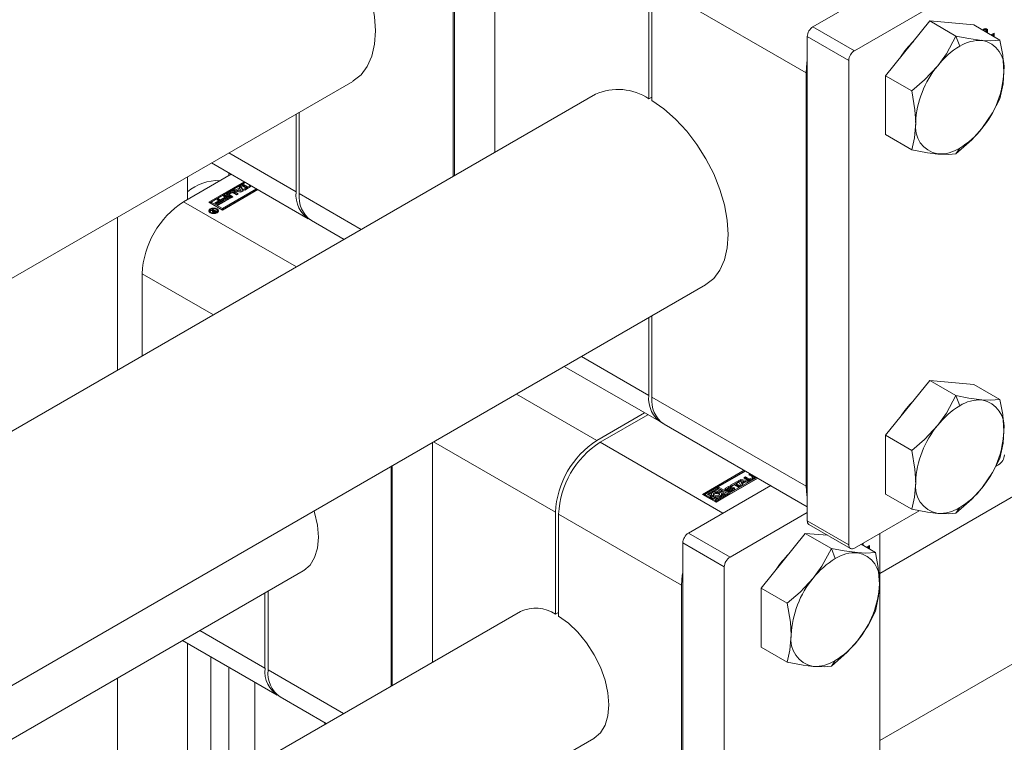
# Model space of a CAD drawing. Header units: millimetres. Extents: x 450 to 25135, y 150 to 17673.
# Tile 357 of 463: x 20342 to 20476, y 10955 to 11053. Entities that reach past the tile are written whole.
import ezdxf

# ---------------------------------------------------------------- set-up
doc = ezdxf.new("R2010")
doc.units = ezdxf.units.MM
doc.linetypes.add('SLD-Centrada-doble', pattern=[12.7, 6.35, -1.27, 1.27, -1.27, 1.27, -1.27])
doc.linetypes.add('SLD-Continua', pattern=[0])
doc.layers.add('COTAS', color=1, linetype='SLD-Continua')
doc.layers.add('OCULTA', color=8, linetype='SLD-Continua')

msp = doc.modelspace()

# ---------------------------------------------------------------- linework, layer by layer
at = {"color": 7, "linetype": 'SLD-Continua', "lineweight": 18, "ltscale": 30}
for p, q in [((20233.81, 10956.25), (20387.08, 11044.7)), ((20420.16, 11042.94), (20218.82, 10926.73)), ((20458.95, 10977.65), (20551.71, 11031.19)), ((20233.81, 10900.75), (20435.16, 11016.95)), ((20231.31, 10891.98), (20380.34, 10977.99)), ((20409.94, 10972.45), (20221.31, 10863.59)), ((20231.31, 10846.27), (20419.93, 10955.13))]:
    msp.add_line(p, q, dxfattribs=at)
at = {"layer": 'COTAS', "linetype": 'SLD-Continua', "lineweight": 18, "ltscale": 30}
for p, q in [((20400.97, 11079.44), (20400.97, 11031.86)), ((20400.79, 11031.76), (20400.79, 11073.63)), ((20406.45, 11035.02), (20406.45, 11070.36)), ((20469.49, 11063.49), (20449.83, 11052.14)), ((20475.14, 11060.22), (20455.49, 11048.88)), ((20427.45, 11042.31), (20427.45, 11058.24)), ((20427.87, 11058), (20427.87, 11042.07)), ((20465.74, 11052.93), (20459.73, 11045.45)), ((20465.74, 11052.93), (20469.3, 11050.87)), ((20471.75, 11052.39), (20465.74, 11052.93)), ((20471.75, 11052.39), (20475.31, 11050.33)), ((20473.17, 11051.71), (20473.06, 11051.64)), ((20473.28, 11051.82), (20473.18, 11051.85)), ((20473.42, 11051.74), (20473.28, 11051.82)), ((20473.3, 11051.5), (20473.43, 11051.67)), ((20473.36, 11051.58), (20473.43, 11051.54)), ((20473.43, 11051.54), (20473.36, 11051.46)), ((20473.43, 11051.67), (20473.43, 11051.54)), ((20449.05, 11050.8), (20449.05, 10984.81)), ((20474.09, 11051.04), (20474.51, 11051.28)), ((20474.19, 11051.06), (20474.12, 11051.02)), ((20474.19, 11051.06), (20474.33, 11050.98)), ((20474.33, 11050.98), (20474.27, 11050.94)), ((20474.33, 11050.9), (20474.33, 11050.98)), ((20474.37, 11050.88), (20474.37, 11051.2)), ((20474.51, 11051.28), (20474.51, 11050.8)), ((20454.71, 10981.55), (20454.71, 11047.53)), ((20448.88, 10989.53), (20448.88, 11045.88)), ((20459.73, 11045.45), (20463.29, 11043.4)), ((20459.73, 11045.45), (20459.73, 11037.44)), ((20427.45, 11042.31), (20427.87, 11042.56)), ((20379.37, 11029.64), (20379.37, 11040.25)), ((20379.79, 11040.5), (20379.79, 11029.4)), ((20459.73, 11037.44), (20463.29, 11035.38)), ((20367.83, 11033.6), (20381.02, 11025.98)), ((20370.52, 11032.04), (20364.02, 11028.29)), ((20364.55, 11031.71), (20364.55, 11028.6)), ((20370.21, 11032.22), (20370.21, 11031.86)), ((20367.45, 11028.23), (20372.29, 11031.02)), ((20372.43, 11030.94), (20367.59, 11028.15)), ((20372.47, 11030.92), (20367.8, 11028.23)), ((20369.31, 11027.36), (20373.97, 11030.05)), ((20369.31, 11027.2), (20374.11, 11029.97)), ((20371.16, 11029.91), (20371.64, 11030.19)), ((20371.16, 11029.75), (20371.64, 11030.03)), ((20371.72, 11030.05), (20371.4, 11029.87)), ((20371.59, 11030.3), (20371.84, 11030.45)), ((20371.64, 11030.19), (20371.59, 11030.3)), ((20371.64, 11030.17), (20371.84, 11030.28)), ((20371.64, 11030.03), (20371.64, 11030.19)), ((20371.85, 11029.79), (20371.72, 11030.05)), ((20371.84, 11030.45), (20372.18, 11029.8)), ((20371.84, 11030.28), (20371.84, 11030.45)), ((20371.84, 11030.28), (20372.12, 11029.76)), ((20371.94, 11030.5), (20372.18, 11030.64)), ((20372.49, 11030.18), (20371.94, 11030.5)), ((20372.08, 11030.42), (20372.18, 11030.48)), ((20372.17, 11030), (20372.49, 11030.18)), ((20372.35, 11029.89), (20372.17, 11030)), ((20372.18, 11030.64), (20372.73, 11030.32)), ((20372.18, 11030.48), (20372.18, 11030.64)), ((20372.18, 11030.48), (20372.73, 11030.16)), ((20372.31, 11029.91), (20372.49, 11030.02)), ((20373.23, 11030.4), (20372.35, 11029.89)), ((20372.49, 11030.02), (20372.49, 11030.18)), ((20372.73, 11030.32), (20373.06, 11030.51)), ((20372.73, 11030.16), (20373.06, 11030.34)), ((20372.73, 11030.16), (20372.73, 11030.32)), ((20373.04, 11030.57), (20373.06, 11030.58)), ((20373.06, 11030.51), (20373.23, 11030.4)), ((20373.06, 11030.34), (20373.06, 11030.51)), ((20373.06, 11030.34), (20373.09, 11030.32)), ((20368.58, 11028.56), (20368.82, 11028.7)), ((20368.82, 11028.7), (20369.55, 11028.28)), ((20368.82, 11028.54), (20368.82, 11028.7)), ((20369.16, 11028.61), (20369.7, 11028.92)), ((20369.34, 11028.51), (20369.16, 11028.61)), ((20374.15, 11029.95), (20369.31, 11027.16)), ((20369.31, 11028.53), (20369.7, 11028.76)), ((20369.88, 11028.82), (20369.34, 11028.51)), ((20369.44, 11028.42), (20370, 11028.75)), ((20369.45, 11029.07), (20369.69, 11029.2)), ((20369.7, 11028.92), (20369.45, 11029.07)), ((20369.59, 11028.98), (20369.69, 11029.04)), ((20370.42, 11028.78), (20369.62, 11028.32)), ((20369.69, 11029.2), (20370.42, 11028.78)), ((20369.69, 11029.04), (20369.69, 11029.2)), ((20369.69, 11029.04), (20370.28, 11028.7)), ((20369.7, 11028.76), (20369.7, 11028.92)), ((20370, 11028.75), (20369.88, 11028.82)), ((20369.97, 11029.39), (20370.48, 11029.69)), ((20369.97, 11029.23), (20370.48, 11029.52)), ((20370.5, 11028.83), (20369.97, 11029.13)), ((20370, 11028.58), (20370, 11028.75)), ((20370.21, 11029.3), (20370.21, 11029.13)), ((20370.58, 11029.53), (20370.24, 11029.34)), ((20370.24, 11029.26), (20370.74, 11028.97)), ((20370.24, 11029.09), (20370.6, 11028.88)), ((20370.74, 11028.97), (20370.5, 11028.83)), ((20370.72, 11029.8), (20370.97, 11029.94)), ((20371.84, 11029.6), (20370.72, 11029.8)), ((20371.22, 11029.24), (20370.72, 11029.53)), ((20370.93, 11029.69), (20371.46, 11029.38)), ((20370.93, 11029.52), (20371.32, 11029.3)), ((20370.94, 11029.76), (20370.97, 11029.78)), ((20370.97, 11029.94), (20371.16, 11029.91)), ((20370.97, 11029.78), (20370.97, 11029.94)), ((20370.97, 11029.78), (20371.16, 11029.75)), ((20371.16, 11029.75), (20371.16, 11029.91)), ((20371.46, 11029.38), (20371.22, 11029.24)), ((20371.4, 11029.7), (20371.4, 11029.87)), ((20371.4, 11029.87), (20371.85, 11029.79)), ((20371.4, 11029.7), (20371.85, 11029.63)), ((20372.18, 11029.8), (20371.84, 11029.6)), ((20371.85, 11029.63), (20371.85, 11029.79)), ((20369.31, 11027.16), (20367.45, 11028.23)), ((20367.8, 11028.23), (20369.31, 11027.36)), ((20367.8, 11028.06), (20367.8, 11028.23)), ((20367.8, 11028.06), (20369.31, 11027.2)), ((20367.9, 11027.24), (20368, 11027.3)), ((20368, 11027.3), (20368.51, 11027)), ((20368, 11027.18), (20368, 11027.3)), ((20368.29, 11028.11), (20368.83, 11028.42)), ((20368.47, 11028.01), (20368.29, 11028.11)), ((20368.44, 11028.03), (20368.83, 11028.26)), ((20369.01, 11028.32), (20368.47, 11028.01)), ((20368.57, 11027.92), (20369.13, 11028.24)), ((20368.75, 11027.82), (20368.57, 11027.92)), ((20368.83, 11028.42), (20368.58, 11028.56)), ((20368.71, 11027.84), (20369.13, 11028.08)), ((20368.72, 11028.48), (20368.82, 11028.54)), ((20369.55, 11028.28), (20368.75, 11027.82)), ((20368.82, 11028.54), (20369.41, 11028.2)), ((20368.83, 11028.26), (20368.83, 11028.42)), ((20369.13, 11028.24), (20369.01, 11028.32)), ((20369.13, 11028.08), (20369.13, 11028.24)), ((20369.31, 11027.36), (20369.31, 11027.2)), ((20369.62, 11028.32), (20369.44, 11028.42)), ((20369.58, 11028.34), (20370, 11028.58)), ((20355.01, 11026.2), (20355.01, 11005.33)), ((20367.6, 11027.06), (20367.6, 11026.9)), ((20367.6, 11026.9), (20367.63, 11026.8)), ((20367.65, 11027.1), (20367.77, 11027.16)), ((20367.97, 11027.06), (20367.65, 11027.1)), ((20367.77, 11027.16), (20368.14, 11027.1)), ((20367.77, 11027.08), (20367.77, 11027.16)), ((20368.14, 11027.1), (20367.9, 11027.24)), ((20367.97, 11026.92), (20367.97, 11027.06)), ((20367.97, 11026.97), (20368.07, 11026.95)), ((20368.07, 11027), (20368.07, 11026.87)), ((20368.1, 11026.87), (20368.1, 11026.96)), ((20368.14, 11027.08), (20368.14, 11027.1)), ((20368.16, 11027.09), (20368.14, 11027.08)), ((20368.33, 11027), (20368.16, 11027.09)), ((20368.2, 11026.86), (20368.2, 11026.94)), ((20368.26, 11026.96), (20368.28, 11026.97)), ((20368.28, 11026.97), (20368.29, 11026.97)), ((20368.28, 11026.88), (20368.28, 11026.97)), ((20368.29, 11026.97), (20368.33, 11027)), ((20368.29, 11026.88), (20368.29, 11026.97)), ((20368.33, 11026.9), (20368.33, 11027)), ((20368.33, 11026.95), (20368.37, 11026.92)), ((20368.51, 11027), (20368.34, 11026.91)), ((20368.59, 11026.8), (20368.62, 11026.9)), ((20368.62, 11026.9), (20368.62, 11027.06)), ((20381.45, 11025.74), (20385.9, 11023.16)), ((20358.37, 11007.27), (20358.37, 11018.49)), ((20427.45, 11001.89), (20427.45, 11012.5)), ((20427.87, 11012.75), (20427.87, 11001.65)), ((20415.91, 11005.85), (20429.11, 10998.23)), ((20465.74, 11003.93), (20459.73, 10996.46)), ((20465.74, 11003.93), (20469.3, 11001.88)), ((20471.75, 11003.39), (20465.74, 11003.93)), ((20471.75, 11003.39), (20475.31, 11001.34)), ((20420.38, 10995.76), (20426.88, 10999.52)), ((20427.3, 10999.27), (20420.8, 10995.52)), ((20429.53, 10997.98), (20449.05, 10986.72)), ((20459.73, 10996.46), (20463.29, 10994.4)), ((20459.73, 10996.46), (20459.73, 10988.44)), ((20397.96, 10965.54), (20397.96, 10995.49)), ((20475.14, 10992.44), (20474.73, 10992.2)), ((20392.31, 10962.28), (20392.31, 10992.22)), ((20392.48, 10992.32), (20392.48, 10962.38)), ((20434.75, 10988.41), (20440.44, 10991.69)), ((20440.58, 10991.61), (20434.89, 10988.33)), ((20440.61, 10991.59), (20436.9, 10989.45)), ((20441.1, 10991.09), (20441.29, 10991.2)), ((20441.6, 10990.8), (20441.1, 10991.09)), ((20441.24, 10991.01), (20441.34, 10991.06)), ((20441.34, 10991.06), (20441.34, 10991.17)), ((20441.34, 10991.06), (20441.86, 10990.76)), ((20442.3, 10990.62), (20436.61, 10987.34)), ((20438.41, 10988.58), (20442.12, 10990.72)), ((20438.41, 10988.41), (20442.26, 10990.64)), ((20438.6, 10989.65), (20439.49, 10990.16)), ((20438.74, 10989.57), (20439.49, 10990)), ((20439.11, 10989.73), (20438.78, 10989.55)), ((20439.66, 10989.41), (20439.11, 10989.73)), ((20439.67, 10990.06), (20439.35, 10989.87)), ((20439.35, 10989.87), (20439.9, 10989.55)), ((20439.35, 10989.71), (20439.35, 10989.87)), ((20439.35, 10989.71), (20439.76, 10989.47)), ((20439.49, 10990.16), (20439.67, 10990.06)), ((20439.49, 10990), (20439.49, 10990.16)), ((20439.49, 10990), (20439.53, 10989.98)), ((20439.65, 10990.25), (20440, 10990.45)), ((20440, 10989.61), (20439.65, 10990.25)), ((20439.72, 10990.13), (20440, 10990.29)), ((20440.43, 10990.19), (20439.99, 10990.26)), ((20439.99, 10990.26), (20440.12, 10990)), ((20439.99, 10990.1), (20439.99, 10990.26)), ((20439.99, 10990.1), (20440.12, 10989.84)), ((20440, 10990.45), (20441.12, 10990.26)), ((20440, 10990.29), (20440, 10990.45)), ((20440, 10990.29), (20440.9, 10990.13)), ((20440.25, 10989.75), (20440, 10989.61)), ((20440.12, 10990), (20440.43, 10990.19)), ((20440.12, 10989.84), (20440.43, 10990.02)), ((20440.12, 10989.84), (20440.12, 10990)), ((20440.68, 10990.14), (20440.19, 10989.86)), ((20440.19, 10989.86), (20440.25, 10989.75)), ((20440.19, 10989.72), (20440.19, 10989.86)), ((20440.38, 10990.67), (20440.62, 10990.81)), ((20440.9, 10990.37), (20440.38, 10990.67)), ((20440.43, 10990.02), (20440.43, 10990.19)), ((20440.52, 10990.59), (20440.62, 10990.65)), ((20440.62, 10990.81), (20441.12, 10990.52)), ((20440.62, 10990.65), (20440.62, 10990.81)), ((20440.62, 10990.65), (20441.12, 10990.36)), ((20440.86, 10990.11), (20440.68, 10990.14)), ((20441.12, 10990.26), (20440.86, 10990.11)), ((20441.26, 10990.52), (20441.6, 10990.71)), ((20441.26, 10990.36), (20441.6, 10990.55)), ((20441.86, 10990.66), (20441.36, 10990.37)), ((20441.63, 10990.59), (20441.63, 10990.76)), ((20444.06, 10989.6), (20432.86, 10983.13)), ((20436.61, 10987.34), (20434.75, 10988.41)), ((20436.73, 10989.35), (20435.1, 10988.41)), ((20435.1, 10988.24), (20435.1, 10988.41)), ((20435.1, 10988.41), (20435.77, 10988.02)), ((20435.45, 10988.41), (20436.9, 10989.25)), ((20435.77, 10988.23), (20435.45, 10988.41)), ((20435.59, 10988.33), (20436.04, 10988.58)), ((20436.01, 10988.36), (20435.77, 10988.23)), ((20435.99, 10988.44), (20435.99, 10988.36)), ((20436.42, 10988.81), (20436.9, 10989.08)), ((20437.88, 10988.48), (20436.43, 10987.64)), ((20436.61, 10987.54), (20438.23, 10988.48)), ((20436.9, 10989.25), (20436.73, 10989.35)), ((20437.22, 10989.06), (20436.8, 10988.82)), ((20436.87, 10988.66), (20437.39, 10988.96)), ((20436.87, 10988.5), (20437.39, 10988.8)), ((20436.87, 10988.5), (20436.87, 10988.66)), ((20436.9, 10989.45), (20438.41, 10988.58)), ((20436.9, 10989.28), (20436.9, 10989.45)), ((20436.9, 10989.28), (20438.41, 10988.41)), ((20436.9, 10989.08), (20436.9, 10989.25)), ((20437.57, 10988.86), (20437.04, 10988.56)), ((20437.04, 10988.39), (20437.04, 10988.56)), ((20437.04, 10988.39), (20437.07, 10988.36)), ((20437.39, 10988.96), (20437.22, 10989.06)), ((20437.33, 10988.52), (20437.57, 10988.66)), ((20437.34, 10988.37), (20437.57, 10988.5)), ((20437.34, 10988.28), (20437.34, 10988.44)), ((20437.39, 10988.8), (20437.39, 10988.96)), ((20437.56, 10985.85), (20444.06, 10989.6)), ((20438.23, 10988.48), (20437.57, 10988.86)), ((20437.57, 10988.66), (20437.88, 10988.48)), ((20437.57, 10988.5), (20437.57, 10988.66)), ((20437.57, 10988.5), (20437.74, 10988.4)), ((20437.88, 10989.24), (20438.32, 10989.49)), ((20437.88, 10989.07), (20438.32, 10989.32)), ((20438.06, 10989.09), (20438.06, 10988.92)), ((20438.07, 10988.92), (20438.07, 10989.07)), ((20438.48, 10989.36), (20438.11, 10989.14)), ((20438.11, 10988.91), (20438.11, 10989.06)), ((20438.17, 10988.81), (20438.35, 10988.91)), ((20438.2, 10989.09), (20438.63, 10989.32)), ((20438.2, 10988.92), (20438.63, 10989.16)), ((20438.23, 10988.31), (20438.23, 10988.48)), ((20438.77, 10989.2), (20438.35, 10988.97)), ((20438.35, 10988.91), (20438.36, 10988.91)), ((20438.35, 10988.75), (20438.35, 10988.91)), ((20438.36, 10988.75), (20438.36, 10988.91)), ((20438.38, 10988.75), (20438.38, 10988.9)), ((20438.41, 10988.58), (20438.41, 10988.41)), ((20438.48, 10988.93), (20438.86, 10989.14)), ((20438.48, 10988.76), (20438.86, 10988.98)), ((20438.78, 10989.55), (20438.6, 10989.65)), ((20438.79, 10989.48), (20438.61, 10989.38)), ((20439.08, 10989.05), (20438.64, 10988.8)), ((20438.9, 10989.03), (20438.9, 10989.2)), ((20438.9, 10989.01), (20438.9, 10989.17)), ((20439.9, 10989.55), (20439.66, 10989.41)), ((20459.73, 10988.44), (20463.29, 10986.38)), ((20435.1, 10988.24), (20435.77, 10987.86)), ((20435.77, 10988.02), (20436.29, 10988.33)), ((20435.77, 10987.86), (20436.29, 10988.16)), ((20435.77, 10987.86), (20435.77, 10988.02)), ((20436.47, 10988.23), (20435.94, 10987.92)), ((20435.94, 10987.92), (20436.12, 10987.82)), ((20435.94, 10987.76), (20435.94, 10987.92)), ((20435.94, 10987.76), (20436.12, 10987.66)), ((20436.12, 10987.82), (20436.53, 10988.06)), ((20436.12, 10987.66), (20436.53, 10987.9)), ((20436.12, 10987.66), (20436.12, 10987.82)), ((20436.29, 10988.16), (20436.29, 10988.33)), ((20436.43, 10987.64), (20436.61, 10987.54)), ((20436.43, 10987.48), (20436.43, 10987.64)), ((20436.43, 10987.48), (20436.61, 10987.37)), ((20436.53, 10987.9), (20436.53, 10988.06)), ((20436.61, 10987.37), (20438.23, 10988.31)), ((20436.61, 10987.37), (20436.61, 10987.54)), ((20414.72, 10972.08), (20414.72, 10985.97)), ((20415.15, 10985.72), (20415.15, 10971.83)), ((20449.05, 10985.95), (20438.52, 10979.87)), ((20464.31, 10986.19), (20455.49, 10981.1)), ((20448.77, 10983.1), (20442.76, 10975.63)), ((20448.77, 10983.1), (20452.33, 10981.05)), ((20451.85, 10982.83), (20448.77, 10983.1)), ((20449.28, 10984.31), (20454.94, 10981.04)), ((20458.95, 10935.4), (20458.95, 10983.1)), ((20432.08, 10981.79), (20432.08, 10926.42)), ((20456.4, 10981.63), (20458.34, 10980.51)), ((20457.12, 10981.21), (20457.54, 10981.45)), ((20457.22, 10981.23), (20457.15, 10981.19)), ((20457.22, 10981.23), (20457.36, 10981.15)), ((20457.36, 10981.15), (20457.3, 10981.11)), ((20457.36, 10981.07), (20457.36, 10981.15)), ((20457.4, 10981.05), (20457.4, 10981.37)), ((20457.54, 10981.45), (20457.54, 10980.97)), ((20437.74, 10923.15), (20437.74, 10978.52)), ((20375.12, 10964.72), (20375.12, 10974.98)), ((20375.55, 10975.22), (20375.55, 10964.48)), ((20431.9, 10931.95), (20431.9, 10976.05)), ((20442.76, 10975.63), (20446.32, 10973.57)), ((20442.76, 10975.63), (20442.76, 10967.61)), ((20414.72, 10972.08), (20415.15, 10972.32)), ((20363.89, 10968.5), (20376.78, 10961.06)), ((20364.55, 10968.11), (20364.55, 10946.26)), ((20442.76, 10967.61), (20446.32, 10965.55)), ((20367.74, 10966.28), (20367.74, 10948.1)), ((20370.21, 10964.85), (20370.21, 10949.53)), ((20355.01, 10963.37), (20355.01, 10940.75)), ((20373.75, 10962.81), (20373.75, 10951.57)), ((20377.21, 10960.81), (20383.48, 10957.19)), ((20383.29, 10957.3), (20383.29, 10957.08))]:
    msp.add_line(p, q, dxfattribs=at)
at = {"layer": 'COTAS', "linetype": 'SLD-Centrada-doble', "lineweight": 18, "ltscale": 30}
for p, q in [((20448.88, 11045.88), (20427.87, 11058)), ((20455.49, 11048.88), (20449.83, 11052.14)), ((20473.07, 11051.77), (20473.17, 11051.71)), ((20454.71, 11047.53), (20449.05, 11050.8)), ((20469.84, 11049.49), (20469.3, 11050.87)), ((20469.3, 11034.84), (20469.84, 11035.61)), ((20370.17, 11034.95), (20379.37, 11029.64)), ((20369.97, 11029.23), (20369.97, 11029.39)), ((20370.24, 11029.09), (20370.24, 11029.26)), ((20370.48, 11029.52), (20370.48, 11029.69)), ((20370.93, 11029.52), (20370.93, 11029.69)), ((20388.25, 11024.52), (20379.79, 11029.4)), ((20364.02, 11028.29), (20379.4, 11019.41)), ((20368.58, 11027.18), (20368.58, 11027.33)), ((20367.75, 11026.74), (20367.75, 11026.85)), ((20368.1, 11026.87), (20368.1, 11026.96)), ((20368.13, 11026.86), (20368.13, 11026.95)), ((20368.26, 11026.88), (20368.26, 11026.96)), ((20358.37, 11018.49), (20368.09, 11012.88)), ((20418.26, 11007.2), (20427.45, 11001.89)), ((20409.41, 11002.09), (20420.38, 10995.76)), ((20469.84, 11000.49), (20469.3, 11001.88)), ((20448.88, 10989.53), (20427.87, 11001.65)), ((20398.09, 10995.56), (20414.72, 10985.97)), ((20437.56, 10985.85), (20420.8, 10995.52)), ((20441.12, 10990.36), (20441.12, 10990.52)), ((20441.26, 10990.36), (20441.26, 10990.52)), ((20441.6, 10990.55), (20441.6, 10990.71)), ((20441.86, 10990.76), (20441.86, 10990.87)), ((20437.88, 10989.07), (20437.88, 10989.24)), ((20438.08, 10988.92), (20438.08, 10989.07)), ((20438.14, 10988.92), (20438.14, 10989.07)), ((20438.18, 10988.92), (20438.18, 10989.08)), ((20438.2, 10988.92), (20438.2, 10989.09)), ((20438.32, 10989.32), (20438.32, 10989.49)), ((20438.41, 10988.74), (20438.41, 10988.9)), ((20438.45, 10988.75), (20438.45, 10988.91)), ((20438.48, 10988.76), (20438.48, 10988.93)), ((20438.63, 10989.16), (20438.63, 10989.32)), ((20438.78, 10989.49), (20438.78, 10989.47)), ((20438.86, 10988.98), (20438.86, 10989.14)), ((20439.08, 10989.32), (20439.08, 10989.15)), ((20431.9, 10976.05), (20415.15, 10985.72)), ((20469.3, 10985.84), (20469.84, 10986.61)), ((20454.71, 10981.55), (20449.05, 10984.81)), ((20438.52, 10979.87), (20432.86, 10983.13)), ((20437.74, 10978.52), (20432.08, 10981.79)), ((20452.87, 10979.66), (20452.33, 10981.05)), ((20366.24, 10969.85), (20375.12, 10964.72)), ((20452.33, 10965.01), (20452.87, 10965.78)), ((20385.83, 10958.54), (20375.55, 10964.48))]:
    msp.add_line(p, q, dxfattribs=at)
at = {"layer": 'COTAS', "linetype": 'SLD-Continua', "lineweight": 18, "ltscale": 30, "flags": 128}
for points in [[(20379.79, 11069.82), (20381.43, 11068.69), (20383.02, 11067.3), (20384.53, 11065.68), (20385.92, 11063.86), (20387.15, 11061.9), (20388.21, 11059.84), (20389.06, 11057.72), (20389.68, 11055.61), (20390.06, 11053.54), (20390.19, 11051.57), (20390.06, 11049.76), (20389.68, 11048.13), (20389.06, 11046.73), (20388.21, 11045.59), (20387.15, 11044.75), (20387.08, 11044.7)], [(20472.98, 11051.68), (20472.99, 11051.69), (20473.17, 11051.84)], [(20473.17, 11051.84), (20473.35, 11051.9), (20473.5, 11051.87), (20473.6, 11051.75), (20473.64, 11051.57), (20473.6, 11051.34), (20473.6, 11051.33)], [(20473.51, 11051.37), (20473.53, 11051.51), (20473.5, 11051.65), (20473.42, 11051.74), (20473.31, 11051.76), (20473.17, 11051.71)], [(20473.42, 11051.9), (20473.46, 11051.83), (20473.49, 11051.67)], [(20469.3, 11050.87), (20468.01, 11048.47), (20466.84, 11046.83)], [(20472.85, 11050.29), (20471.06, 11050.54), (20469.3, 11050.87)], [(20475.31, 11050.33), (20474.02, 11050.24), (20472.85, 11050.29)], [(20475.85, 11046.02), (20475.69, 11048.28), (20475.31, 11050.33)], [(20448.88, 11045.88), (20448.98, 11047.21), (20449.05, 11047.6)], [(20466.84, 11046.83), (20465.05, 11044.9), (20463.29, 11043.4)], [(20475.31, 11042.32), (20475.75, 11044.38), (20475.85, 11046.02)], [(20463.29, 11043.4), (20463.73, 11040.83), (20463.83, 11039.08)], [(20427.87, 11042.07), (20429.51, 11040.94), (20431.1, 11039.55), (20432.61, 11037.93), (20434, 11036.11), (20435.24, 11034.15), (20436.29, 11032.08), (20437.14, 11029.97), (20437.76, 11027.85), (20438.14, 11025.79), (20438.27, 11023.82), (20438.14, 11022.01), (20437.76, 11020.38), (20437.14, 11018.98), (20436.29, 11017.84), (20435.24, 11017), (20435.16, 11016.95)], [(20472.85, 11038.27), (20474.31, 11040.39), (20475.31, 11042.32)], [(20463.83, 11039.08), (20463.67, 11037.01), (20463.29, 11035.38)], [(20469.3, 11034.84), (20471.47, 11036.75), (20472.85, 11038.27)], [(20463.29, 11035.38), (20465.46, 11034.98), (20466.84, 11034.8)], [(20466.84, 11034.8), (20468.3, 11034.75), (20469.3, 11034.84)], [(20372.76, 11030.74), (20372.72, 11030.76), (20372.69, 11030.79)], [(20372.85, 11030.7), (20372.81, 11030.71), (20372.76, 11030.74)], [(20373.14, 11030.53), (20373.11, 11030.54), (20373.06, 11030.57)], [(20369.97, 11029.23), (20369.93, 11029.2), (20369.91, 11029.18)], [(20367.64, 11026.79), (20367.5, 11026.91), (20367.45, 11027.06), (20367.5, 11027.21), (20367.64, 11027.33), (20367.86, 11027.41), (20368.11, 11027.44), (20368.36, 11027.41), (20368.58, 11027.33)], [(20368.47, 11027.27), (20368.31, 11027.33), (20368.11, 11027.36), (20367.91, 11027.33), (20367.75, 11027.27), (20367.64, 11027.17), (20367.6, 11027.06), (20367.64, 11026.95), (20367.75, 11026.85)], [(20368.58, 11027.33), (20368.72, 11027.21), (20368.77, 11027.06), (20368.72, 11026.91), (20368.58, 11026.79), (20368.36, 11026.71), (20368.11, 11026.68), (20367.86, 11026.71), (20367.64, 11026.79)], [(20367.75, 11026.85), (20367.91, 11026.79), (20368.11, 11026.77), (20368.31, 11026.79), (20368.47, 11026.85), (20368.58, 11026.95), (20368.62, 11027.06), (20368.58, 11027.17), (20368.47, 11027.27)], [(20367.46, 11026.98), (20367.5, 11027.04), (20367.63, 11027.16)], [(20368.59, 11027.16), (20368.72, 11027.04), (20368.76, 11026.98)], [(20469.3, 11001.88), (20468.01, 10999.47), (20466.84, 10997.83)], [(20472.85, 11001.3), (20471.06, 11001.54), (20469.3, 11001.88)], [(20475.31, 11001.34), (20474.02, 11001.24), (20472.85, 11001.3)], [(20475.85, 10997.02), (20475.69, 10999.28), (20475.31, 11001.34)], [(20466.84, 10997.83), (20465.05, 10995.9), (20463.29, 10994.4)], [(20475.31, 10993.32), (20475.75, 10995.38), (20475.85, 10997.02)], [(20463.29, 10994.4), (20463.73, 10991.84), (20463.83, 10990.08)], [(20472.85, 10989.27), (20474.31, 10991.39), (20475.31, 10993.32)], [(20441.92, 10990.71), (20441.9, 10990.73), (20441.86, 10990.76)], [(20463.83, 10990.08), (20463.67, 10988.01), (20463.29, 10986.38)], [(20436.8, 10988.82), (20436.64, 10988.83), (20436.47, 10988.82), (20436.32, 10988.78), (20436.19, 10988.72), (20436.09, 10988.64), (20436.02, 10988.55), (20435.99, 10988.46), (20436.01, 10988.36)], [(20436.29, 10988.33), (20436.25, 10988.4), (20436.25, 10988.48), (20436.29, 10988.55), (20436.37, 10988.62), (20436.48, 10988.66), (20436.6, 10988.68), (20436.74, 10988.68), (20436.87, 10988.66)], [(20437.04, 10988.56), (20437.09, 10988.48), (20437.09, 10988.41), (20437.05, 10988.33), (20436.97, 10988.27), (20436.86, 10988.22), (20436.73, 10988.2), (20436.6, 10988.2), (20436.47, 10988.23)], [(20436.53, 10988.06), (20436.7, 10988.05), (20436.86, 10988.07), (20437.01, 10988.11), (20437.14, 10988.17), (20437.25, 10988.24), (20437.31, 10988.33), (20437.34, 10988.42), (20437.33, 10988.52)], [(20437.88, 10989.07), (20437.84, 10989.04), (20437.82, 10989.02)], [(20438.44, 10988.74), (20438.44, 10988.75), (20438.45, 10988.75)], [(20439.14, 10989.1), (20439.12, 10989.13), (20439.08, 10989.15)], [(20449.05, 10988.01), (20448.98, 10988.32), (20448.88, 10989.53)], [(20469.3, 10985.84), (20471.47, 10987.75), (20472.85, 10989.27)], [(20381.82, 10986.17), (20381.89, 10985.93), (20382.28, 10984.2), (20382.41, 10982.57), (20382.28, 10981.08), (20381.89, 10979.8), (20381.26, 10978.77), (20380.41, 10978.03), (20380.34, 10977.99)], [(20463.29, 10986.38), (20465.46, 10985.98), (20466.84, 10985.8)], [(20466.84, 10985.8), (20468.3, 10985.75), (20469.3, 10985.84)], [(20456.54, 10981.55), (20456.56, 10981.68), (20456.56, 10981.72)], [(20452.33, 10981.05), (20451.03, 10978.64), (20449.87, 10977)], [(20455.88, 10980.47), (20454.09, 10980.71), (20452.33, 10981.05)], [(20458.34, 10980.51), (20457.05, 10980.41), (20455.88, 10980.47)], [(20458.88, 10976.19), (20458.72, 10978.45), (20458.34, 10980.51)], [(20431.9, 10976.05), (20432.01, 10977.39), (20432.08, 10977.77)], [(20449.87, 10977), (20448.07, 10975.07), (20446.32, 10973.57)], [(20458.34, 10972.49), (20458.78, 10974.55), (20458.88, 10976.19)], [(20446.32, 10973.57), (20446.76, 10971.01), (20446.86, 10969.25)], [(20455.88, 10968.44), (20457.34, 10970.56), (20458.34, 10972.49)], [(20415.15, 10971.83), (20416.5, 10970.86), (20417.79, 10969.62), (20418.97, 10968.17), (20420.01, 10966.55), (20420.86, 10964.84), (20421.49, 10963.08), (20421.87, 10961.35), (20422.01, 10959.71), (20421.87, 10958.22), (20421.49, 10956.94), (20420.86, 10955.91), (20420.01, 10955.18), (20419.93, 10955.13)], [(20446.86, 10969.25), (20446.69, 10967.18), (20446.32, 10965.55)], [(20452.33, 10965.01), (20454.5, 10966.92), (20455.88, 10968.44)], [(20446.32, 10965.55), (20448.49, 10965.15), (20449.87, 10964.97)], [(20449.87, 10964.97), (20451.33, 10964.92), (20452.33, 10965.01)]]:
    msp.add_lwpolyline(points, dxfattribs=at)
at = {"layer": 'COTAS', "linetype": 'SLD-Continua', "lineweight": 18, "ltscale": 900}
for centre, radius, start, end in [((20450.74, 11050.72), 1.69, 122.6023, 177.3977), ((20472.33, 11041.2), 12.56, 134.539, 147.2642), ((20472.63, 11045.08), 5.21, 87.629, 122.3432), ((20472.16, 11046.62), 3.74, 350.7499, 79.4367), ((20456.4, 11047.46), 1.69, 122.6023, 177.3977), ((20475.55, 11040.02), 11.06, 121.1002, 142.0203), ((20476.86, 11038.48), 13.05, 140.2278, 177.3624), ((20462.82, 11046.62), 13.05, 320.2278, 357.3624), ((20423.25, 11036.08), 7.52, 56.032, 114.21), ((20467.52, 11038.48), 3.74, 170.7499, 259.4367), ((20464.13, 11045.08), 11.06, 301.1002, 322.0203), ((20467.05, 11040.01), 5.21, 267.629, 302.3432), ((20368.59, 11025.13), 6.04, 86.0743, 131.8782), ((20373.2, 11030.82), 0.295, 237.4451, 240.0254), ((20370.02, 11029.26), 0.14, 110.7714, 249.2286), ((20370.25, 11029.3), 0.0447, 110.7714, 249.2286), ((20370.26, 11029.14), 0.0515, 185.699, 245.6346), ((20370.71, 11029.25), 0.492, 62.616, 117.384), ((20370.71, 11029.09), 0.492, 62.616, 117.384), ((20370.65, 11029.39), 0.158, 62.616, 117.384), ((20383.2, 11029.19), 3.86, 173.3024, 239.5199), ((20383.6, 11028.92), 3.84, 172.7448, 235.9477), ((20370.65, 11017.93), 12.29, 122.6023, 177.3977), ((20368.02, 11026.99), 0.0808, 124.8106, 203.5222), ((20368.06, 11027.02), 0.134, 208.3452, 242.2728), ((20368.1, 11027.08), 0.206, 240.0099, 240.6597), ((20368.11, 11027.05), 0.182, 236.1413, 240.0464), ((20368.15, 11027.15), 0.291, 241.8438, 269.8204), ((20368.2, 11026.95), 0.142, 115.5266, 154.4588), ((20368.12, 11027.01), 0.0471, 174.3877, 244.8114), ((20368.19, 11027.11), 0.18, 240.2782, 250.4438), ((20368.18, 11027.08), 0.145, 236.3017, 240.0434), ((20368.18, 11027.07), 0.134, 250.7235, 281.3051), ((20368.16, 11027.21), 0.348, 268.0821, 286.7136), ((20368.15, 11027.19), 0.258, 282.0153, 295.6657), ((20368.14, 11027.27), 0.408, 287.1169, 299.0769), ((20431.28, 11001.44), 3.86, 173.3024, 239.5199), ((20431.68, 11001.16), 3.84, 172.7448, 235.9477), ((20472.33, 10992.2), 12.56, 134.539, 147.2642), ((20475.55, 10991.02), 11.06, 121.1002, 142.0203), ((20472.63, 10996.09), 5.21, 87.629, 122.3432), ((20472.16, 10997.62), 3.74, 350.7499, 79.4367), ((20476.86, 10989.48), 13.05, 140.2278, 177.3624), ((20462.82, 10997.62), 13.05, 320.2278, 357.3624), ((20427, 10985.41), 12.29, 122.6023, 177.3977), ((20427.43, 10985.16), 12.29, 122.6023, 177.3977), ((20474.23, 10993.87), 1.69, 302.6023, 357.3977), ((20441.13, 10990.8), 0.492, 242.616, 297.384), ((20441.19, 10990.66), 0.158, 242.616, 297.384), ((20441.19, 10990.5), 0.158, 242.616, 297.384), ((20441.58, 10990.76), 0.0447, 290.7714, 69.2286), ((20441.58, 10990.6), 0.0515, 294.3654, 354.301), ((20441.81, 10990.8), 0.149, 292.6746, 7.3129), ((20467.52, 10989.48), 3.74, 170.7499, 259.4367), ((20436.66, 10988), 0.539, 67.8056, 137.4935), ((20437.93, 10989.1), 0.142, 110.7714, 249.2286), ((20438.11, 10989.41), 0.5, 242.6042, 297.5345), ((20438.11, 10989.08), 0.0505, 132.2381, 167.6327), ((20438.08, 10989.09), 0.0206, 172.3981, 247.2366), ((20438.08, 10988.93), 0.0161, 180.5162, 210.617), ((20438.1, 10989.11), 0.041, 238.344, 240.0158), ((20438.17, 10989.02), 0.135, 119.4417, 134.9679), ((20438.11, 10989.13), 0.0635, 241.8412, 269.7922), ((20438.11, 10989.22), 0.156, 267.8185, 281.8449), ((20438.1, 10989.29), 0.227, 281.8622, 291.3162), ((20438.33, 10989.06), 0.296, 237.7563, 240.0216), ((20438.09, 10989.3), 0.238, 292.0813, 298.6988), ((20438.41, 10989.24), 0.5, 242.616, 297.384), ((20438.1, 10989.12), 0.223, 296.8017, 298.7982), ((20438.55, 10989.04), 0.5, 62.616, 117.384), ((20438.54, 10988.91), 0.465, 90.432, 118.0933), ((20438.38, 10988.96), 0.0582, 242.5712, 260.4503), ((20438.39, 10989.02), 0.117, 261.5263, 276.3055), ((20438.38, 10989.1), 0.198, 276.2382, 288.9103), ((20438.38, 10989.11), 0.214, 288.9531, 299.6904), ((20438.38, 10988.95), 0.214, 288.9531, 299.6904), ((20438.59, 10989.17), 0.21, 110.3513, 119.7606), ((20438.58, 10989.2), 0.187, 99.7189, 111.0786), ((20438.57, 10989.26), 0.125, 83.3966, 101.5465), ((20438.58, 10989.32), 0.0601, 61.3618, 84.6949), ((20438.85, 10988.87), 0.502, 62.6796, 116.5246), ((20438.83, 10988.77), 0.436, 97.9616, 117.6965), ((20438.87, 10988.98), 0.244, 103.3247, 116.0989), ((20438.63, 10989.23), 0.295, 57.4451, 60.0254), ((20438.86, 10989.04), 0.187, 90.7069, 103.3002), ((20438.86, 10989.16), 0.0653, 62.1108, 92.752), ((20438.8, 10989.25), 0.125, 298.9679, 320.6645), ((20438.8, 10989.09), 0.125, 298.9679, 320.6645), ((20438.88, 10989.19), 0.0245, 16.565, 63.9422), ((20438.87, 10988.76), 0.452, 61.7097, 85.4544), ((20438.87, 10989.2), 0.0347, 318.083, 8.3613), ((20438.87, 10989.03), 0.0356, 318.3712, 358.9024), ((20439.03, 10989.18), 0.142, 290.7714, 69.2286), ((20464.13, 10996.08), 11.06, 301.1002, 322.0203), ((20436.67, 10989.03), 1.14, 263.1436, 282.3466), ((20437.09, 10988.28), 0.251, 325.0792, 359.1603), ((20467.05, 10991.01), 5.21, 267.629, 302.3432), ((20449.58, 10984.75), 0.528, 172.7448, 235.9477), ((20433.77, 10981.71), 1.69, 122.6023, 177.3977), ((20455.88, 10981.74), 0.786, 341.8788, 2.5185), ((20455.36, 10971.37), 12.56, 134.539, 147.2642), ((20455.66, 10975.26), 5.21, 87.629, 122.3432), ((20455.18, 10981.47), 0.48, 170.7797, 309.185), ((20455.19, 10976.79), 3.74, 350.7499, 79.4367), ((20439.43, 10978.44), 1.69, 122.6023, 177.3977), ((20458.58, 10970.19), 11.06, 121.1002, 142.0203), ((20459.89, 10968.65), 13.05, 140.2278, 177.3624), ((20445.85, 10976.79), 13.05, 320.2278, 357.3624), ((20411.99, 10968.01), 4.9, 56.146, 114.8744), ((20450.55, 10968.65), 3.74, 170.7499, 259.4367), ((20447.16, 10975.25), 11.06, 301.1002, 322.0203), ((20450.08, 10970.18), 5.21, 267.629, 302.3432), ((20378.96, 10964.27), 3.86, 173.3024, 239.5199), ((20379.36, 10963.99), 3.84, 172.7448, 235.9477)]:
    msp.add_arc(centre, radius, start, end, dxfattribs=at)
at = {"layer": 'OCULTA', "linetype": 'SLD-Continua', "lineweight": 18, "ltscale": 30}
msp.add_line((20551.71, 11008.39), (20458.95, 10954.85), dxfattribs=at)
msp.add_line((20551.71, 11008.39), (20458.95, 10954.85), dxfattribs=at)
msp.add_line((20551.71, 11008.39), (20458.95, 10954.85), dxfattribs=at)

doc.saveas('drawing.dxf')
